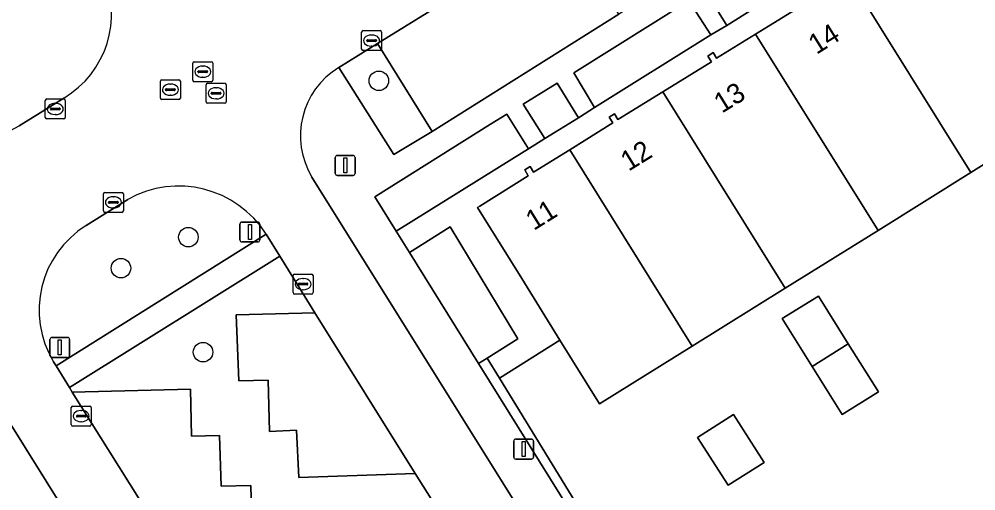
# Model space of a CAD drawing. Extents: x 159279 to 160377, y 384531 to 385888.
# Drawn here: x 159470.4 to 159518.28, y 385462.29 to 385485.91 of the extents above; entities that cross this region are included whole.
import ezdxf

# ---------------------------------------------------------------- set-up
doc = ezdxf.new("R2010")
doc.units = 0
for name, color, linetype in [('IMGEO_Afsluitpaal', 7, 'Continuous'), ('IMGEO_Boom', 7, 'Continuous'), ('IMGEO_Erf', 7, 'Continuous'), ('IMGEO_Groenvoorziening', 7, 'Continuous'), ('IMGEO_Kolk', 7, 'Continuous'), ('IMGEO_Lichtmast', 7, 'Continuous'), ('IMGEO_Pand', 7, 'Continuous'), ('IMGEO_Pand_nummerreeks', 7, 'Continuous'), ('IMGEO_Parkeervlak_open', 7, 'Continuous'), ('IMGEO_Rijbaan_lokaal_open', 7, 'Continuous'), ('IMGEO_Rioolput', 7, 'Continuous'), ('IMGEO_Voetpad_open', 7, 'Continuous')]:
    doc.layers.add(name, color=color, linetype=linetype)

msp = doc.modelspace()

# ---------------------------------------------------------------- linework, layer by layer
at = {"layer": 'IMGEO_Afsluitpaal'}
for p, q in [((159481.452, 385474.849), (159481.452, 385475.649)), ((159481.452, 385475.649), (159481.452, 385474.849)), ((159481.552, 385475.749), (159482.342, 385475.749)), ((159482.342, 385475.749), (159481.552, 385475.749)), ((159482.442, 385475.649), (159482.442, 385474.849)), ((159482.442, 385474.849), (159482.442, 385475.649)), ((159482.342, 385474.749), (159481.552, 385474.749)), ((159481.552, 385474.749), (159482.342, 385474.749)), ((159471.937, 385469.068), (159471.937, 385469.868)), ((159471.937, 385469.868), (159471.937, 385469.068)), ((159472.037, 385469.968), (159472.827, 385469.968)), ((159472.827, 385469.968), (159472.037, 385469.968)), ((159472.927, 385469.868), (159472.927, 385469.068)), ((159472.927, 385469.068), (159472.927, 385469.868)), ((159472.827, 385468.968), (159472.037, 385468.968)), ((159472.037, 385468.968), (159472.827, 385468.968))]:
    msp.add_line(p, q, dxfattribs=at)
for points in [[(159481.872, 385475.624), (159482.022, 385475.624), (159482.022, 385474.874), (159481.872, 385474.874), (159481.872, 385475.624)], [(159472.357, 385469.843), (159472.507, 385469.843), (159472.507, 385469.093), (159472.357, 385469.093), (159472.357, 385469.843)]]:
    msp.add_lwpolyline(points, dxfattribs=at)
for centre, start, end in [((159481.552, 385475.649), 90, 180), ((159481.552, 385475.649), 90, 180), ((159482.342, 385475.649), 0, 90), ((159482.342, 385475.649), 360, 90), ((159481.552, 385474.849), 180, 270), ((159481.552, 385474.849), 180, 270), ((159482.342, 385474.849), 270, 0), ((159482.342, 385474.849), 270, 0), ((159472.037, 385469.868), 90, 180), ((159472.037, 385469.868), 90, 180), ((159472.827, 385469.868), 0, 90), ((159472.827, 385469.868), 360, 90), ((159472.037, 385469.068), 180, 270), ((159472.037, 385469.068), 180, 270), ((159472.827, 385469.068), 270, 0), ((159472.827, 385469.068), 270, 0)]:
    msp.add_arc(centre, 0.1, start, end, dxfattribs=at)
at = {"layer": 'IMGEO_Boom'}
for centre in [(159488.403, 385482.819), (159478.868, 385474.989), (159475.496, 385473.439), (159479.604, 385469.234)]:
    msp.add_circle(centre, 0.489, dxfattribs=at)
at = {"layer": 'IMGEO_Erf'}
msp.add_lwpolyline([(159522.68, 385481.125), (159518.033, 385478.228), (159513.386, 385475.331), (159508.739, 385472.434), (159504.092, 385469.537), (159499.445, 385466.64), (159497.464, 385469.836), (159494.434, 385467.936), (159502.981, 385453.986), (159504.281, 385451.976), (159513.012, 385437.783), (159514.193, 385438.536), (159511.833, 385442.303), (159517.256, 385445.685), (159522.68, 385449.068)], dxfattribs=at)
for points in [[(159513.403, 385467.244), (159511.59, 385466.114), (159510.088, 385468.517), (159508.586, 385470.921), (159510.407, 385472.039), (159511.9, 385469.65)], [(159507.692, 385463.701), (159505.893, 385462.574), (159504.359, 385464.968), (159506.16, 385466.113)]]:
    msp.add_lwpolyline(points, close=True, dxfattribs=at)
at = {"layer": 'IMGEO_Groenvoorziening'}
for points in [[(159505.812, 385485.592), (159507.618, 385486.717), (159506.542, 385488.445), (159504.751, 385487.316)], [(159505.017, 385485.115), (159503.925, 385486.826), (159498.155, 385483.217), (159499.194, 385481.487)], [(159488.333, 385484.685), (159486.4, 385483.486), (159489.147, 385479.122), (159491.067, 385480.274)], [(159497.332, 385482.695), (159495.628, 385481.648), (159496.717, 385479.922), (159498.4, 385480.971)], [(159495.056, 385478.888), (159495.894, 385479.409), (159494.802, 385481.14), (159493.997, 385480.645), (159488.204, 385477.015), (159489.276, 385475.292)], [(159489.942, 385474.221), (159493.395, 385468.673), (159493.824, 385468.932), (159495.365, 385469.906), (159491.971, 385475.501)], [(159494.434, 385467.936), (159493.824, 385468.932), (159493.395, 385468.673), (159502.638, 385453.818), (159502.981, 385453.986)]]:
    msp.add_lwpolyline(points, close=True, dxfattribs=at)
for points in [[(159470.398, 385480.569), (159472.64, 385481.956)], [(159475.838, 385476.88), (159473.759, 385475.572)], [(159472.119, 385468.75), (159472.251, 385468.543), (159482.766, 385475.139)], [(159491.93, 385460.435), (159490.22, 385463.165), (159484.39, 385462.961), (159484.285, 385465.322), (159482.932, 385465.255), (159482.868, 385467.836), (159481.388, 385467.792), (159481.261, 385471.107), (159485.201, 385471.201), (159484.527, 385472.292), (159483.445, 385474.043), (159472.923, 385467.464), (159473.059, 385467.235), (159478.968, 385467.388), (159479.029, 385465.028), (159480.425, 385465.063), (159480.509, 385462.528), (159481.998, 385462.56), (159482.067, 385459.978)]]:
    msp.add_lwpolyline(points, dxfattribs=at)
for centre, radius, start, end in [((159470.114, 385486.169), 4.913, 300.9464, 23.7618), ((159467.867, 385484.624), 4.78, 207.8469, 301.976), ((159478.382, 385472.35), 5.196, 32.4646, 119.3228), ((159476.373, 385471.335), 4.978, 121.678, 211.2874)]:
    msp.add_arc(centre, radius, start, end, dxfattribs=at)
at = {"layer": 'IMGEO_Kolk'}
for p, q in [((159487.538, 385484.405), (159487.538, 385485.257)), ((159487.613, 385485.331), (159488.465, 385485.331)), ((159488.026, 385485.111), (159488.051, 385485.111)), ((159488.539, 385485.257), (159488.539, 385484.405)), ((159487.797, 385484.825), (159487.797, 385484.837)), ((159488.235, 385484.788), (159487.837, 385484.788)), ((159487.84, 385484.874), (159488.238, 385484.874)), ((159488.049, 385484.551), (159488.024, 385484.551)), ((159488.281, 385484.837), (159488.281, 385484.825)), ((159488.465, 385484.331), (159487.613, 385484.331)), ((159471.708, 385480.983), (159471.708, 385481.835)), ((159471.783, 385481.909), (159472.635, 385481.909)), ((159472.196, 385481.689), (159472.221, 385481.689)), ((159472.709, 385481.835), (159472.709, 385480.983)), ((159471.967, 385481.403), (159471.967, 385481.415)), ((159472.405, 385481.366), (159472.007, 385481.366)), ((159472.01, 385481.452), (159472.408, 385481.452)), ((159472.219, 385481.129), (159472.194, 385481.129)), ((159472.451, 385481.415), (159472.451, 385481.403)), ((159472.635, 385480.909), (159471.783, 385480.909)), ((159474.614, 385476.307), (159474.614, 385477.159)), ((159474.689, 385477.233), (159475.541, 385477.233)), ((159475.102, 385477.013), (159475.127, 385477.013)), ((159475.615, 385477.159), (159475.615, 385476.307)), ((159474.873, 385476.727), (159474.873, 385476.739)), ((159475.311, 385476.69), (159474.913, 385476.69)), ((159474.916, 385476.776), (159475.314, 385476.776)), ((159475.125, 385476.453), (159475.1, 385476.453)), ((159475.357, 385476.739), (159475.357, 385476.727)), ((159475.541, 385476.233), (159474.689, 385476.233)), ((159484.11, 385472.213), (159484.11, 385473.065)), ((159484.185, 385473.139), (159485.037, 385473.139)), ((159485.111, 385473.065), (159485.111, 385472.213)), ((159484.369, 385472.633), (159484.369, 385472.645)), ((159484.807, 385472.596), (159484.409, 385472.596)), ((159484.412, 385472.682), (159484.81, 385472.682)), ((159484.598, 385472.919), (159484.623, 385472.919)), ((159484.853, 385472.645), (159484.853, 385472.633)), ((159485.037, 385472.139), (159484.185, 385472.139)), ((159484.621, 385472.359), (159484.596, 385472.359)), ((159473.005, 385465.605), (159473.005, 385466.457)), ((159473.08, 385466.531), (159473.932, 385466.531)), ((159473.493, 385466.311), (159473.518, 385466.311)), ((159474.006, 385466.457), (159474.006, 385465.605)), ((159473.264, 385466.025), (159473.264, 385466.037)), ((159473.702, 385465.988), (159473.304, 385465.988)), ((159473.307, 385466.074), (159473.705, 385466.074)), ((159473.748, 385466.037), (159473.748, 385466.025)), ((159473.932, 385465.531), (159473.08, 385465.531)), ((159473.516, 385465.751), (159473.491, 385465.751))]:
    msp.add_line(p, q, dxfattribs=at)
for points in [[(159487.538, 385484.405), (159487.538, 385485.257)], [(159487.613, 385485.331), (159488.465, 385485.331)], [(159488.539, 385485.257), (159488.539, 385484.405)], [(159488.465, 385484.331), (159487.613, 385484.331)], [(159471.708, 385480.983), (159471.708, 385481.835)], [(159471.783, 385481.909), (159472.635, 385481.909)], [(159472.709, 385481.835), (159472.709, 385480.983)], [(159472.635, 385480.909), (159471.783, 385480.909)], [(159474.614, 385476.307), (159474.614, 385477.159)], [(159474.689, 385477.233), (159475.541, 385477.233)], [(159475.615, 385477.159), (159475.615, 385476.307)], [(159475.541, 385476.233), (159474.689, 385476.233)], [(159484.11, 385472.213), (159484.11, 385473.065)], [(159484.185, 385473.139), (159485.037, 385473.139)], [(159485.111, 385473.065), (159485.111, 385472.213)], [(159485.037, 385472.139), (159484.185, 385472.139)], [(159473.005, 385465.605), (159473.005, 385466.457)], [(159473.08, 385466.531), (159473.932, 385466.531)], [(159474.006, 385466.457), (159474.006, 385465.605)], [(159473.932, 385465.531), (159473.08, 385465.531)]]:
    msp.add_lwpolyline(points, dxfattribs=at)
for centre, radius, start, end in [((159487.615, 385485.255), 0.0765, 91.552, 178.448), ((159487.615, 385485.255), 0.0765, 91.552, 178.448), ((159488.463, 385485.255), 0.0765, 1.552, 88.448), ((159488.463, 385485.255), 0.0765, 1.552, 88.448), ((159487.837, 385484.834), 0.0403, 85.8775, 175.7526), ((159487.834, 385484.824), 0.0366, 178.938, 274.7102), ((159488.238, 385484.831), 0.043, 264.8664, 352.4533), ((159488.242, 385484.836), 0.0386, 1.7309, 96.639), ((159487.615, 385484.407), 0.0765, 181.552, 268.448), ((159487.615, 385484.407), 0.0765, 181.552, 268.448), ((159488.463, 385484.407), 0.0765, 271.552, 358.448), ((159488.463, 385484.407), 0.0765, 271.552, 358.448), ((159471.785, 385481.833), 0.0765, 91.552, 178.448), ((159471.785, 385481.833), 0.0765, 91.552, 178.448), ((159472.633, 385481.833), 0.0765, 1.552, 88.448), ((159472.633, 385481.833), 0.0765, 1.552, 88.448), ((159472.007, 385481.412), 0.0403, 85.8775, 175.7526), ((159472.004, 385481.402), 0.0366, 178.938, 274.7102), ((159472.408, 385481.409), 0.043, 264.8664, 352.4533), ((159472.412, 385481.414), 0.0386, 1.7309, 96.639), ((159471.785, 385480.985), 0.0765, 181.552, 268.448), ((159471.785, 385480.985), 0.0765, 181.552, 268.448), ((159472.633, 385480.985), 0.0765, 271.552, 358.448), ((159472.633, 385480.985), 0.0765, 271.552, 358.448), ((159474.691, 385477.157), 0.0765, 91.552, 178.448), ((159474.691, 385477.157), 0.0765, 91.552, 178.448), ((159475.539, 385477.157), 0.0765, 1.552, 88.448), ((159475.539, 385477.157), 0.0765, 1.552, 88.448), ((159474.913, 385476.736), 0.0403, 85.8775, 175.7526), ((159474.91, 385476.726), 0.0366, 178.938, 274.7102), ((159475.314, 385476.733), 0.043, 264.8664, 352.4533), ((159475.318, 385476.738), 0.0386, 1.7309, 96.639), ((159474.691, 385476.309), 0.0765, 181.552, 268.448), ((159474.691, 385476.309), 0.0765, 181.552, 268.448), ((159475.539, 385476.309), 0.0765, 271.552, 358.448), ((159475.539, 385476.309), 0.0765, 271.552, 358.448), ((159484.187, 385473.063), 0.0765, 91.552, 178.448), ((159484.187, 385473.063), 0.0765, 91.552, 178.448), ((159485.035, 385473.063), 0.0765, 1.552, 88.448), ((159485.035, 385473.063), 0.0765, 1.552, 88.448), ((159484.409, 385472.642), 0.0403, 85.8775, 175.7526), ((159484.406, 385472.632), 0.0366, 178.938, 274.7102), ((159484.81, 385472.639), 0.043, 264.8664, 352.4533), ((159484.814, 385472.644), 0.0386, 1.7309, 96.639), ((159484.187, 385472.215), 0.0765, 181.552, 268.448), ((159484.187, 385472.215), 0.0765, 181.552, 268.448), ((159485.035, 385472.215), 0.0765, 271.552, 358.448), ((159485.035, 385472.215), 0.0765, 271.552, 358.448), ((159473.082, 385466.455), 0.0765, 91.552, 178.448), ((159473.082, 385466.455), 0.0765, 91.552, 178.448), ((159473.93, 385466.455), 0.0765, 1.552, 88.448), ((159473.93, 385466.455), 0.0765, 1.552, 88.448), ((159473.304, 385466.034), 0.0403, 85.8775, 175.7526), ((159473.301, 385466.024), 0.0366, 178.938, 274.7102), ((159473.705, 385466.031), 0.043, 264.8664, 352.4533), ((159473.709, 385466.036), 0.0386, 1.7309, 96.639), ((159473.082, 385465.607), 0.0765, 181.552, 268.448), ((159473.082, 385465.607), 0.0765, 181.552, 268.448), ((159473.93, 385465.607), 0.0765, 271.552, 358.448), ((159473.93, 385465.607), 0.0765, 271.552, 358.448)]:
    msp.add_arc(centre, radius, start, end, dxfattribs=at)
for centre, major_axis, ratio, start_param, end_param in [((159488.025, 385484.831), (-0.387, 0.002), 0.722429, 4.712389, 7.853982), ((159488.05, 385484.831), (-0.39, 0.002), 0.717154, 1.570796, 4.712389), ((159472.195, 385481.409), (-0.387, 0.002), 0.722429, 4.712389, 7.853982), ((159472.22, 385481.409), (-0.39, 0.002), 0.717154, 1.570796, 4.712389), ((159475.101, 385476.733), (-0.387, 0.002), 0.722429, 4.712389, 7.853982), ((159475.126, 385476.733), (-0.39, 0.002), 0.717154, 1.570796, 4.712389), ((159484.597, 385472.639), (-0.387, 0.002), 0.722429, 4.712389, 7.853982), ((159484.622, 385472.639), (-0.39, 0.002), 0.717154, 1.570796, 4.712389), ((159473.492, 385466.031), (-0.387, 0.002), 0.722429, 4.712389, 7.853982), ((159473.517, 385466.031), (-0.39, 0.002), 0.717154, 1.570796, 4.712389)]:
    msp.add_ellipse(centre, major_axis=major_axis, ratio=ratio, start_param=start_param, end_param=end_param, dxfattribs=at)
at = {"layer": 'IMGEO_Lichtmast'}
for p, q in [((159486.222, 385478.18), (159486.222, 385478.98)), ((159486.222, 385478.98), (159486.222, 385478.18)), ((159486.322, 385479.08), (159487.112, 385479.08)), ((159487.112, 385479.08), (159486.322, 385479.08)), ((159487.212, 385478.98), (159487.212, 385478.18)), ((159487.212, 385478.18), (159487.212, 385478.98)), ((159487.112, 385478.08), (159486.322, 385478.08)), ((159486.322, 385478.08), (159487.112, 385478.08)), ((159495.253, 385464.879), (159496.043, 385464.879)), ((159496.043, 385464.879), (159495.253, 385464.879)), ((159495.153, 385463.979), (159495.153, 385464.779)), ((159495.153, 385464.779), (159495.153, 385463.979)), ((159496.143, 385464.779), (159496.143, 385463.979)), ((159496.143, 385463.979), (159496.143, 385464.779)), ((159496.043, 385463.879), (159495.253, 385463.879)), ((159495.253, 385463.879), (159496.043, 385463.879))]:
    msp.add_line(p, q, dxfattribs=at)
for points in [[(159486.642, 385478.955), (159486.792, 385478.955), (159486.792, 385478.205), (159486.642, 385478.205), (159486.642, 385478.955)], [(159495.573, 385464.754), (159495.723, 385464.754), (159495.723, 385464.004), (159495.573, 385464.004), (159495.573, 385464.754)]]:
    msp.add_lwpolyline(points, dxfattribs=at)
for centre, start, end in [((159486.322, 385478.98), 90, 180), ((159486.322, 385478.98), 90, 180), ((159487.112, 385478.98), 0, 90), ((159487.112, 385478.98), 360, 90), ((159486.322, 385478.18), 180, 270), ((159486.322, 385478.18), 180, 270), ((159487.112, 385478.18), 270, 0), ((159487.112, 385478.18), 270, 0), ((159495.253, 385464.779), 90, 180), ((159495.253, 385464.779), 90, 180), ((159496.043, 385464.779), 0, 90), ((159496.043, 385464.779), 360, 90), ((159495.253, 385463.979), 180, 270), ((159495.253, 385463.979), 180, 270), ((159496.043, 385463.979), 270, 0), ((159496.043, 385463.979), 270, 0)]:
    msp.add_arc(centre, 0.1, start, end, dxfattribs=at)
at = {"layer": 'IMGEO_Pand'}
for points in [[(159516.547, 385490.963), (159514.479, 385489.67), (159514.302, 385489.957), (159514.044, 385489.796), (159514.224, 385489.507), (159511.905, 385488.058), (159518.033, 385478.228), (159522.68, 385481.125)], [(159511.905, 385488.058), (159509.545, 385486.584), (159509.368, 385486.881), (159509.114, 385486.719), (159509.287, 385486.408), (159507.262, 385485.155), (159513.386, 385475.331), (159518.033, 385478.228)], [(159507.262, 385485.155), (159505.306, 385483.945), (159505.137, 385484.231), (159504.872, 385484.059), (159505.051, 385483.77), (159502.612, 385482.262), (159508.739, 385472.434), (159513.386, 385475.331)], [(159502.612, 385482.262), (159500.37, 385480.875), (159500.199, 385481.163), (159499.934, 385480.995), (159500.113, 385480.706), (159497.963, 385479.368), (159504.092, 385469.537), (159508.739, 385472.434)], [(159497.963, 385479.368), (159496.147, 385478.238), (159495.975, 385478.521), (159495.704, 385478.358), (159495.876, 385478.064), (159493.451, 385476.542), (159493.332, 385476.468), (159495.555, 385472.916), (159497.464, 385469.836), (159499.445, 385466.64), (159504.092, 385469.537)], [(159508.586, 385470.921), (159510.088, 385468.517), (159511.9, 385469.65), (159510.407, 385472.039)], [(159511.9, 385469.65), (159510.088, 385468.517), (159511.59, 385466.114), (159513.403, 385467.244)], [(159504.359, 385464.968), (159505.893, 385462.574), (159507.692, 385463.701), (159506.16, 385466.113)]]:
    msp.add_lwpolyline(points, close=True, dxfattribs=at)
at = {"layer": 'IMGEO_Parkeervlak_open'}
for points in [[(159497.704, 385490.494), (159488.333, 385484.685), (159491.067, 385480.274), (159500.41, 385486.152)], [(159485.201, 385471.201), (159481.261, 385471.107), (159481.388, 385467.792), (159482.868, 385467.836), (159482.932, 385465.255), (159484.285, 385465.322), (159484.39, 385462.961), (159490.22, 385463.165)], [(159473.059, 385467.235), (159479.691, 385456.656), (159483.636, 385456.735), (159483.552, 385460.041), (159482.067, 385459.978), (159481.998, 385462.56), (159480.509, 385462.528), (159480.425, 385465.063), (159479.029, 385465.028), (159478.968, 385467.388)]]:
    msp.add_lwpolyline(points, close=True, dxfattribs=at)
at = {"layer": 'IMGEO_Rijbaan_lokaal_open'}
for points in [[(159486.4, 385483.486), (159488.333, 385484.685), (159497.704, 385490.494), (159500.038, 385491.964), (159506.526, 385495.968), (159508.864, 385497.46), (159520.272, 385504.513), (159521.882, 385505.534), (159518.197, 385510.054), (159505.469, 385502.137), (159504.635, 385501.618), (159494.801, 385495.501), (159493.974, 385494.987), (159485.113, 385489.475), (159483.336, 385488.384)], [(159472.64, 385481.956), (159470.398, 385480.569)], [(159468.661, 385467.705), (159498.163, 385420.418), (159514.611, 385430.669), (159485.055, 385477.992)], [(159473.759, 385475.572), (159475.838, 385476.88)], [(159482.766, 385475.139), (159483.445, 385474.043), (159484.527, 385472.292), (159485.201, 385471.201), (159490.22, 385463.165), (159491.93, 385460.435), (159496.95, 385452.379), (159498.649, 385449.678), (159505.216, 385439.117), (159505.941, 385437.976)], [(159472.251, 385468.543), (159472.119, 385468.75)], [(159495.36, 385431.466), (159495.028, 385431.996), (159488.415, 385442.615), (159487.326, 385444.349), (159480.781, 385454.871), (159479.691, 385456.656), (159473.059, 385467.235), (159472.923, 385467.464), (159472.251, 385468.543)]]:
    msp.add_lwpolyline(points, dxfattribs=at)
for centre, radius, start, end in [((159470.114, 385486.169), 4.913, 300.9464, 23.7618), ((159488.476, 385480.066), 4.001, 121.2591, 211.2286), ((159467.867, 385484.624), 4.78, 207.8469, 301.976), ((159478.382, 385472.35), 5.196, 32.4646, 119.3228), ((159476.373, 385471.335), 4.978, 121.678, 211.2874)]:
    msp.add_arc(centre, radius, start, end, dxfattribs=at)
at = {"layer": 'IMGEO_Rioolput'}
for p, q in [((159479.089, 385482.848), (159479.089, 385483.7)), ((159479.164, 385483.774), (159480.016, 385483.774)), ((159479.577, 385483.554), (159479.602, 385483.554)), ((159480.09, 385483.7), (159480.09, 385482.848)), ((159479.348, 385483.268), (159479.348, 385483.28)), ((159479.786, 385483.231), (159479.388, 385483.231)), ((159479.391, 385483.317), (159479.789, 385483.317)), ((159479.832, 385483.28), (159479.832, 385483.268)), ((159477.469, 385481.948), (159477.469, 385482.8)), ((159477.544, 385482.874), (159478.396, 385482.874)), ((159477.957, 385482.654), (159477.982, 385482.654)), ((159478.47, 385482.8), (159478.47, 385481.948)), ((159480.016, 385482.774), (159479.164, 385482.774)), ((159479.6, 385482.994), (159479.575, 385482.994)), ((159479.758, 385481.767), (159479.758, 385482.619)), ((159479.833, 385482.693), (159480.685, 385482.693)), ((159480.759, 385482.619), (159480.759, 385481.767)), ((159477.728, 385482.368), (159477.728, 385482.38)), ((159478.166, 385482.331), (159477.768, 385482.331)), ((159477.771, 385482.417), (159478.169, 385482.417)), ((159477.98, 385482.094), (159477.955, 385482.094)), ((159478.212, 385482.38), (159478.212, 385482.368)), ((159480.017, 385482.187), (159480.017, 385482.199)), ((159480.455, 385482.15), (159480.057, 385482.15)), ((159480.06, 385482.236), (159480.458, 385482.236)), ((159480.246, 385482.473), (159480.271, 385482.473)), ((159480.501, 385482.199), (159480.501, 385482.187)), ((159478.396, 385481.874), (159477.544, 385481.874)), ((159480.685, 385481.693), (159479.833, 385481.693)), ((159480.269, 385481.913), (159480.244, 385481.913))]:
    msp.add_line(p, q, dxfattribs=at)
for points in [[(159479.089, 385482.848), (159479.089, 385483.7)], [(159479.164, 385483.774), (159480.016, 385483.774)], [(159480.09, 385483.7), (159480.09, 385482.848)], [(159477.469, 385481.948), (159477.469, 385482.8)], [(159477.544, 385482.874), (159478.396, 385482.874)], [(159478.47, 385482.8), (159478.47, 385481.948)], [(159480.016, 385482.774), (159479.164, 385482.774)], [(159479.758, 385481.767), (159479.758, 385482.619)], [(159479.833, 385482.693), (159480.685, 385482.693)], [(159480.759, 385482.619), (159480.759, 385481.767)], [(159478.396, 385481.874), (159477.544, 385481.874)], [(159480.685, 385481.693), (159479.833, 385481.693)]]:
    msp.add_lwpolyline(points, dxfattribs=at)
for centre, radius, start, end in [((159479.166, 385483.698), 0.0765, 91.552, 178.448), ((159479.166, 385483.698), 0.0765, 91.552, 178.448), ((159480.014, 385483.698), 0.0765, 1.552, 88.448), ((159480.014, 385483.698), 0.0765, 1.552, 88.448), ((159479.388, 385483.277), 0.0403, 85.8775, 175.7526), ((159479.385, 385483.267), 0.0366, 178.938, 274.7102), ((159479.789, 385483.274), 0.043, 264.8664, 352.4533), ((159479.793, 385483.279), 0.0386, 1.7309, 96.639), ((159477.546, 385482.798), 0.0765, 91.552, 178.448), ((159477.546, 385482.798), 0.0765, 91.552, 178.448), ((159478.394, 385482.798), 0.0765, 1.552, 88.448), ((159478.394, 385482.798), 0.0765, 1.552, 88.448), ((159479.166, 385482.85), 0.0765, 181.552, 268.448), ((159479.166, 385482.85), 0.0765, 181.552, 268.448), ((159479.835, 385482.617), 0.0765, 91.552, 178.448), ((159479.835, 385482.617), 0.0765, 91.552, 178.448), ((159480.014, 385482.85), 0.0765, 271.552, 358.448), ((159480.014, 385482.85), 0.0765, 271.552, 358.448), ((159480.683, 385482.617), 0.0765, 1.552, 88.448), ((159480.683, 385482.617), 0.0765, 1.552, 88.448), ((159477.768, 385482.377), 0.0403, 85.8775, 175.7526), ((159477.765, 385482.367), 0.0366, 178.938, 274.7102), ((159478.169, 385482.374), 0.043, 264.8664, 352.4533), ((159478.173, 385482.379), 0.0386, 1.7309, 96.639), ((159480.057, 385482.196), 0.0403, 85.8775, 175.7526), ((159480.054, 385482.186), 0.0366, 178.938, 274.7102), ((159480.458, 385482.193), 0.043, 264.8664, 352.4533), ((159480.462, 385482.198), 0.0386, 1.7309, 96.639), ((159477.546, 385481.95), 0.0765, 181.552, 268.448), ((159477.546, 385481.95), 0.0765, 181.552, 268.448), ((159478.394, 385481.95), 0.0765, 271.552, 358.448), ((159478.394, 385481.95), 0.0765, 271.552, 358.448), ((159479.835, 385481.769), 0.0765, 181.552, 268.448), ((159479.835, 385481.769), 0.0765, 181.552, 268.448), ((159480.683, 385481.769), 0.0765, 271.552, 358.448), ((159480.683, 385481.769), 0.0765, 271.552, 358.448)]:
    msp.add_arc(centre, radius, start, end, dxfattribs=at)
for centre, major_axis, ratio, start_param, end_param in [((159479.576, 385483.274), (-0.387, 0.002), 0.722429, 4.712389, 7.853982), ((159479.601, 385483.274), (-0.39, 0.002), 0.717154, 1.570796, 4.712389), ((159477.956, 385482.374), (-0.387, 0.002), 0.722429, 4.712389, 7.853982), ((159477.981, 385482.374), (-0.39, 0.002), 0.717154, 1.570796, 4.712389), ((159480.245, 385482.193), (-0.387, 0.002), 0.722429, 4.712389, 7.853982), ((159480.27, 385482.193), (-0.39, 0.002), 0.717154, 1.570796, 4.712389)]:
    msp.add_ellipse(centre, major_axis=major_axis, ratio=ratio, start_param=start_param, end_param=end_param, dxfattribs=at)
at = {"layer": 'IMGEO_Voetpad_open'}
for points in [[(159503.865, 385502.871), (159504.684, 385503.381), (159517.436, 385511.33), (159518.245, 385510.337), (159518.197, 385510.054), (159521.882, 385505.534), (159522.181, 385505.484), (159525.232, 385501.672), (159523.047, 385500.255), (159511.582, 385493.136), (159509.232, 385491.647), (159502.746, 385487.611), (159500.41, 385486.152), (159491.067, 385480.274), (159489.147, 385479.122), (159486.4, 385483.486)], [(159502.638, 385453.818), (159493.395, 385468.673), (159489.942, 385474.221), (159489.276, 385475.292), (159488.204, 385477.015), (159493.997, 385480.645), (159494.802, 385481.14), (159495.894, 385479.409), (159496.717, 385479.922), (159495.628, 385481.648), (159497.332, 385482.695), (159498.4, 385480.971), (159499.194, 385481.487), (159498.155, 385483.217), (159503.925, 385486.826), (159505.017, 385485.115), (159505.812, 385485.592), (159504.751, 385487.316)], [(159507.618, 385486.717), (159505.812, 385485.592), (159505.017, 385485.115), (159499.194, 385481.487), (159498.4, 385480.971), (159496.717, 385479.922), (159495.894, 385479.409), (159495.056, 385478.888), (159489.276, 385475.292), (159489.942, 385474.221), (159491.971, 385475.501), (159495.365, 385469.906), (159493.824, 385468.932), (159494.434, 385467.936), (159497.464, 385469.836), (159495.555, 385472.916), (159493.332, 385476.468), (159493.451, 385476.542), (159495.876, 385478.064), (159495.704, 385478.358), (159495.975, 385478.521), (159496.147, 385478.238), (159497.963, 385479.368), (159500.113, 385480.706), (159499.934, 385480.995), (159500.199, 385481.163), (159500.37, 385480.875), (159502.612, 385482.262), (159505.051, 385483.77), (159504.872, 385484.059), (159505.137, 385484.231), (159505.306, 385483.945), (159507.262, 385485.155), (159509.287, 385486.408)], [(159485.055, 385477.992), (159514.611, 385430.669)], [(159498.163, 385420.418), (159468.661, 385467.705)]]:
    msp.add_lwpolyline(points, dxfattribs=at)
msp.add_lwpolyline([(159483.445, 385474.043), (159482.766, 385475.139), (159472.251, 385468.543), (159472.923, 385467.464)], close=True, dxfattribs=at)
msp.add_arc((159488.476, 385480.066), 4.001, 121.2591, 211.2286, dxfattribs=at)

# ---------------------------------------------------------------- texts
at = {"layer": 'IMGEO_Pand_nummerreeks'}
for s, rotation, p in [('14', 31.994, (159510.305, 385484.111)), ('13', 31.7419, (159505.571, 385481.169)), ('12', 31.7361, (159500.902, 385478.264)), ('11', 31.8908, (159496.156, 385475.299))]:
    msp.add_text(s, height=1, rotation=rotation, dxfattribs=at).set_placement(p)

doc.saveas('drawing.dxf')
